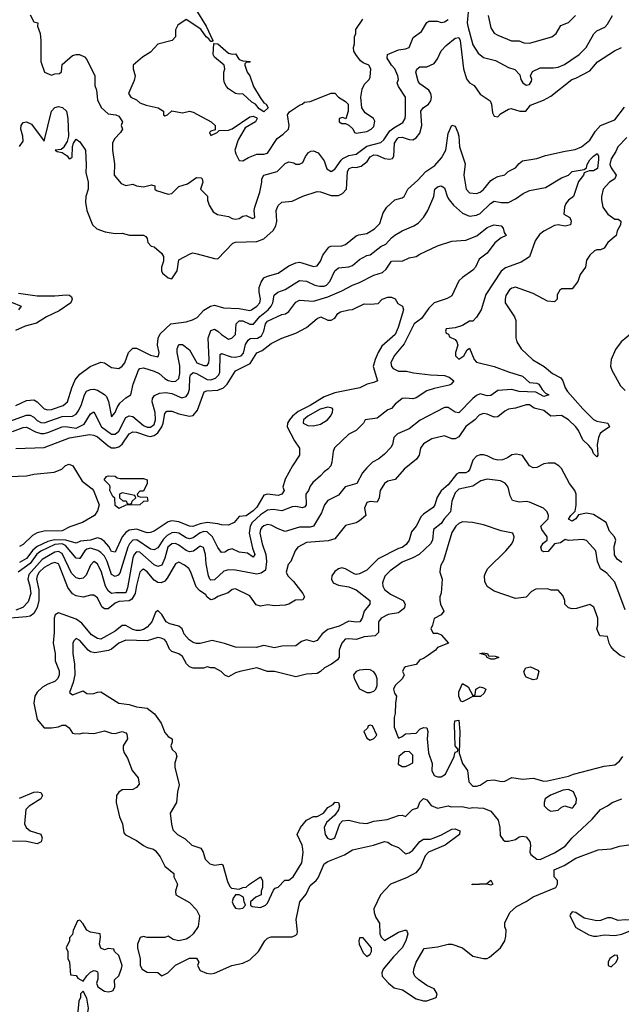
# Model space of a CAD drawing. Header units: inches. Extents: x 2348352 to 2479776, y 460422 to 613655.
# Tile 284 of 590: x 2395111 to 2398507, y 562331 to 567887. Entities that reach past the tile are written whole.
import ezdxf

# ---------------------------------------------------------------- set-up
doc = ezdxf.new("R2010")
doc.units = ezdxf.units.IN
doc.header["$MEASUREMENT"] = 0
doc.layers.add('C3596', color=7, linetype='Continuous')

msp = doc.modelspace()

# ---------------------------------------------------------------- linework, layer by layer
at = {"layer": 'C3596', "color": 4}
for points, elevation in [([(2396104.7, 567944.7), (2396164.7, 567850), (2396202, 567770), (2396196.9, 567763.1), (2396190, 567764), (2396179.3, 567779.3), (2396164, 567790), (2396133.2, 567833.2), (2396050, 567888), (2396004.5, 567855.5), (2395991.3, 567830), (2395991.3, 567790), (2395972, 567770), (2395890, 567749), (2395850, 567704), (2395804.5, 567675.5), (2395751.3, 567630), (2395751.3, 567610), (2395762.8, 567570), (2395756.8, 567543.2), (2395724.7, 567470), (2395738, 567450), (2395770, 567434.8), (2395790, 567418.8), (2395824.5, 567404.5), (2395892, 567390), (2395922, 567370), (2395922, 567350), (2395930, 567344.7), (2395946, 567350), (2395970, 567372), (2396030, 567361), (2396070, 567370.8), (2396090, 567364.7), (2396192, 567310), (2396214, 567290), (2396214, 567266), (2396190, 567258), (2396182, 567250), (2396190, 567234), (2396226, 567250), (2396238, 567262), (2396290, 567264), (2396310, 567270.8), (2396410, 567338), (2396430, 567342), (2396450, 567334), (2396452, 567330), (2396442, 567310), (2396383.5, 567276.5), (2396344, 567210), (2396326, 567150), (2396331, 567130), (2396350, 567092), (2396370, 567091.3), (2396402, 567110), (2396450, 567128), (2396490, 567128), (2396510, 567134.8), (2396563.9, 567216.1), (2396598.9, 567241.1), (2396628.7, 567270), (2396632.7, 567290), (2396622, 567350), (2396633.6, 567366.4), (2396690, 567404.7), (2396706, 567410), (2396718, 567422), (2396750, 567424.7), (2396870, 567472), (2396890, 567472), (2396911.3, 567450), (2396950, 567426), (2396966, 567410), (2396966, 567370), (2396951.6, 567328.4), (2396934.6, 567334.6), (2396914, 567330), (2396914, 567310), (2396930, 567302), (2396950, 567302), (2396970, 567292), (2396990.9, 567270.9), (2397002, 567250), (2397010, 567246), (2397070, 567256), (2397095.3, 567270), (2397110, 567284.7), (2397115.3, 567315.3), (2397108.9, 567328.9), (2397062, 567362), (2397042, 567390), (2397037.2, 567450), (2397044.8, 567495.2), (2397057.5, 567522.5), (2397084, 567550), (2397090, 567562), (2397094, 567610), (2397082, 567630), (2397050, 567644), (2397035.5, 567655.5), (2397008, 567690), (2396998, 567710), (2396995.3, 567730), (2397002, 567750), (2397002, 567790), (2397008.7, 567810), (2397008.9, 567831.1), (2397048, 567890)], 112), ([(2397647.3, 567970), (2397637.6, 567870), (2397640.3, 567850), (2397670, 567744.7), (2397698.8, 567698.8), (2397730, 567673.4), (2397796.8, 567656.8), (2397870, 567618), (2397905.4, 567605.4), (2397935.3, 567575.3), (2397941, 567550), (2397952, 567530), (2397970, 567518), (2397990, 567522), (2398000.4, 567539.6), (2398002, 567550), (2397995.3, 567570), (2398006, 567594), (2398050, 567615.5), (2398125.4, 567614.6), (2398150, 567619.1), (2398186.3, 567633.7), (2398222, 567658), (2398269.3, 567690.7), (2398309, 567730), (2398352.9, 567807.1), (2398370, 567824.7), (2398415.3, 567844.7), (2398430, 567861), (2398457.2, 567910)], 108), ([(2395170, 567914), (2395190, 567874), (2395214, 567870), (2395212, 567850), (2395226, 567810), (2395230.5, 567770.5), (2395231.1, 567651.1), (2395251.6, 567591.6), (2395290, 567574), (2395310, 567582), (2395336.4, 567583.6), (2395347.3, 567592.7), (2395350, 567634), (2395410, 567684.7), (2395430, 567691.3), (2395448.9, 567691.1), (2395476.8, 567676.8), (2395490, 567662), (2395534.8, 567570), (2395536, 567516), (2395544.7, 567490), (2395550, 567434), (2395570.7, 567390.7), (2395610, 567356), (2395654, 567350), (2395670, 567342), (2395691.3, 567310), (2395684.7, 567290), (2395691, 567270), (2395681, 567250), (2395645.8, 567214.2), (2395634.8, 567190), (2395634.8, 567150), (2395646, 567074), (2395644.7, 567010), (2395683.5, 566963.5), (2395710, 566952), (2395750, 566958.8), (2395770.5, 566950.5), (2395810, 566944.7), (2395856, 566956), (2395874, 566950), (2395874, 566930), (2395883.6, 566923.6), (2395950, 566902.8), (2395970, 566906.8), (2396010, 566946), (2396058.6, 566961.4), (2396110, 566996), (2396134.8, 566994.8), (2396142, 566990), (2396144.7, 566970), (2396132, 566930), (2396170.9, 566890.9), (2396171.6, 566868.4), (2396179.8, 566839.8), (2396203.5, 566803.5), (2396227.9, 566787.9), (2396290, 566776), (2396310, 566764.7), (2396330, 566761), (2396350, 566764.7), (2396370, 566778), (2396390, 566782), (2396425.4, 566765.4), (2396438, 566770), (2396435.3, 566810), (2396439, 566830), (2396466.8, 566913.2), (2396478, 566970), (2396477.2, 566990), (2396489.4, 567010.6), (2396564, 567030), (2396610, 567076), (2396630, 567084.7), (2396658.8, 567078.8), (2396670, 567072), (2396690, 567072), (2396710, 567082), (2396724.7, 567115.3), (2396742, 567138), (2396754, 567146), (2396770, 567146.8), (2396795.9, 567135.9), (2396830.7, 567090), (2396845.8, 567045.8), (2396870, 567031), (2396890, 567042.8), (2396925.2, 567094.8), (2396936, 567104), (2396970, 567120.4), (2397011, 567129), (2397070, 567173.1), (2397150, 567194.4), (2397167.3, 567210), (2397201, 567259), (2397223.1, 567276.9), (2397273.8, 567306.2), (2397286.6, 567330), (2397289.6, 567350), (2397289.4, 567450), (2397248.7, 567510), (2397242, 567530), (2397249, 567550), (2397246, 567570), (2397229.3, 567610), (2397209.7, 567629.7), (2397185.2, 567670), (2397188, 567690), (2397250, 567717.3), (2397290, 567722.8), (2397309.2, 567730.8), (2397332.7, 567787.3), (2397380.2, 567819.8), (2397409.1, 567870.9), (2397421.2, 567878.8), (2397470, 567878.8), (2397490, 567870.8), (2397510, 567874.8), (2397530, 567887.3)], 108), ([(2397756.3, 567910), (2397770, 567842), (2397790, 567811.3), (2397810, 567798.8), (2397888.1, 567768.1), (2397930, 567767.3), (2397957.1, 567757.1), (2397990, 567754.9), (2398115.3, 567790), (2398139, 567810), (2398165.6, 567854.4), (2398210, 567871), (2398248.7, 567910)], 112), ([(2395110, 567171), (2395130, 567202), (2395129.5, 567230), (2395117.7, 567270), (2395118.9, 567290), (2395130, 567306), (2395150.4, 567310.4), (2395177.7, 567297.7), (2395250, 567202), (2395291.1, 567370), (2395308.9, 567391.1), (2395330, 567396.9), (2395352.2, 567392.2), (2395374.9, 567370), (2395382.4, 567330), (2395386, 567230), (2395379.9, 567200.1), (2395355.9, 567164.1), (2395344.5, 567155.5), (2395312, 567150), (2395322.8, 567142.8), (2395350, 567138), (2395379.3, 567119.3), (2395390, 567102), (2395396.4, 567103.6), (2395408, 567112), (2395409.1, 567170.9), (2395415.3, 567190), (2395430, 567212), (2395450, 567198), (2395482, 567150), (2395487.1, 567067.1), (2395484.9, 567024.9), (2395498, 566970), (2395498, 566930), (2395484.7, 566890), (2395482, 566858), (2395491, 566810), (2395522, 566730), (2395547.1, 566707.1), (2395594, 566690), (2395650, 566680.7), (2395690, 566682.8), (2395730.7, 566670.7), (2395810, 566671.3), (2395823.6, 566663.6), (2395831.6, 566651.6), (2395834, 566630), (2395854, 566610), (2395870, 566604.7), (2395912, 566570), (2395922, 566550), (2395923.6, 566523.6), (2395911.3, 566490), (2395911.3, 566470), (2395916.9, 566456.9), (2395950, 566431.3), (2395970, 566424.7), (2395999.3, 566470), (2396008.7, 566531.3), (2396073.6, 566566.4), (2396089.3, 566570.7), (2396113.2, 566566.8), (2396210, 566538.8), (2396230, 566538), (2396314, 566626), (2396329.2, 566630.8), (2396450, 566636.3), (2396490, 566650.7), (2396541.6, 566698.4), (2396556.3, 566723.7), (2396563.6, 566750), (2396558.7, 566810), (2396570, 566838.8), (2396590, 566857.3), (2396650, 566864), (2396710, 566890.8), (2396790, 566917.3), (2396810, 566916.3), (2396870, 566894.9), (2396910, 566895.5), (2396933.1, 566906.9), (2396955.1, 566930), (2396961.6, 567030), (2396971.8, 567048.2), (2396990, 567054), (2397010, 567052.4), (2397038.9, 567061.1), (2397072.7, 567087.3), (2397090, 567114), (2397110, 567124.9), (2397130, 567122), (2397170, 567103.8), (2397199.5, 567100.5), (2397215.9, 567104.1), (2397222.7, 567117.3), (2397226.6, 567190), (2397243.7, 567216.3), (2397250, 567221.6), (2397270, 567224.4), (2397310, 567210.4), (2397330, 567208.2), (2397350, 567220.5), (2397370, 567247.3), (2397381.6, 567290), (2397375.1, 567370), (2397389.2, 567390), (2397419.3, 567410), (2397431.8, 567430), (2397435.1, 567450), (2397431.3, 567470), (2397420.7, 567490), (2397370, 567525.2), (2397360.5, 567540.5), (2397347.3, 567590), (2397352.3, 567607.7), (2397370, 567620.7), (2397410, 567620.5), (2397450, 567640.5), (2397470, 567666), (2397489.5, 567710.5), (2397518.9, 567741.1), (2397570, 567782), (2397590, 567786.8), (2397598.4, 567770), (2397616.4, 567610), (2397633.7, 567553.7), (2397650, 567531.3), (2397675.9, 567515.9), (2397710, 567466.8), (2397766.8, 567430), (2397774, 567410), (2397780.7, 567360.7), (2397790, 567342), (2397810, 567338), (2397824.8, 567355.2), (2397870, 567382.8), (2397885.4, 567385.4), (2397934, 567370), (2397969.1, 567370.9), (2397994.8, 567405.2), (2398067.7, 567432.3), (2398110, 567454.8), (2398228.7, 567550), (2398250, 567556.3), (2398330, 567599.1), (2398373.2, 567650), (2398469.6, 567710.4), (2398509, 567730)], 104), ([(2395090, 565710.8), (2395150, 565738), (2395190, 565742), (2395210, 565730.7), (2395250, 565690.7), (2395270, 565686.4), (2395290, 565688.5), (2395357.2, 565710), (2395380.9, 565730), (2395404.5, 565810), (2395424.9, 565855.1), (2395450, 565887.3), (2395509.7, 565930.3), (2395570, 565955.5), (2395590, 565950.7), (2395630, 565924), (2395670, 565918), (2395690, 565931.3), (2395704, 565950), (2395725.1, 566010), (2395750, 566033), (2395770, 566033.4), (2395850, 565994.8), (2395890, 565984.7), (2395895.3, 565990), (2395899, 566010), (2395888.7, 566050), (2395893.2, 566090), (2395904.8, 566115.2), (2395964, 566170), (2396050, 566181.3), (2396087, 566193), (2396112.7, 566207.3), (2396150, 566247.3), (2396188.7, 566270), (2396210, 566276.3), (2396261.6, 566261.6), (2396350, 566258), (2396410, 566246.4), (2396419, 566250), (2396449.7, 566270.3), (2396467, 566290), (2396469.6, 566310), (2396462.4, 566350), (2396463.6, 566376.4), (2396474.2, 566405.8), (2396489.4, 566430.6), (2396510, 566440.7), (2396570, 566457.3), (2396630, 566497.3), (2396670, 566514.8), (2396690, 566518.8), (2396704, 566516), (2396770, 566494.8), (2396790, 566498.8), (2396810, 566524.7), (2396822.4, 566557.6), (2396857.2, 566602.8), (2396868, 566610), (2396930, 566611), (2396950, 566618.8), (2397010, 566666.8), (2397026, 566674), (2397070, 566680.7), (2397113.8, 566706.2), (2397143.6, 566736.4), (2397163.3, 566796.7), (2397184, 566830), (2397229.1, 566870.9), (2397270, 566881), (2397282, 566890), (2397302, 566930), (2397358.9, 566981.1), (2397404.5, 567030), (2397454.8, 567065.2), (2397492.3, 567107.7), (2397516.3, 567150), (2397530, 567244.7), (2397550, 567291), (2397570, 567286.8), (2397584.9, 567250), (2397590.2, 567230), (2397594, 567170), (2397626.8, 567073.2), (2397618.8, 567010), (2397631, 566930), (2397650.6, 566910.6), (2397690, 566906), (2397710, 566913), (2397730, 566928), (2397770, 566979.1), (2397785.2, 566990), (2397810, 567002), (2397848.9, 567011.1), (2397869.1, 567030.9), (2397910, 567051.3), (2397930, 567076), (2397948.7, 567090), (2398030, 567104), (2398078.6, 567121.4), (2398190, 567146), (2398246.3, 567153.7), (2398282, 567170), (2398330, 567207.3), (2398361.3, 567258.7), (2398389.3, 567290), (2398470, 567322.4), (2398526.1, 567393.9)], 96), ([(2398538.2, 567221.8), (2398488.2, 567170), (2398477, 567143), (2398450, 567102), (2398443, 567070), (2398450, 567051.3), (2398478, 567010), (2398471.3, 566990), (2398441, 566970), (2398404.7, 566930), (2398394.8, 566890), (2398394.8, 566870), (2398402.8, 566830), (2398431, 566790), (2398470, 566761), (2398490, 566761), (2398504.7, 566750), (2398502, 566730), (2398483.5, 566696.5), (2398478, 566670), (2398431.3, 566630), (2398410, 566598), (2398390, 566588.7), (2398370, 566588.7), (2398356.9, 566583.1), (2398330, 566558), (2398311.3, 566530), (2398306, 566490), (2398276, 566450), (2398262, 566410), (2398230, 566368.7), (2398171.6, 566368.4), (2398159.6, 566360.4), (2398145.4, 566334.6), (2398144.7, 566310), (2398130, 566295.3), (2398090, 566299.3), (2398010, 566342), (2397910, 566377), (2397890, 566372.7), (2397876.8, 566363.2), (2397856, 566330), (2397851, 566310), (2397851.3, 566290), (2397904.7, 566210), (2397911.3, 566190), (2397911.6, 566091.6), (2397918, 566070), (2397942, 566030), (2398007.5, 565967.5), (2398071.3, 565930), (2398118.8, 565890), (2398165.7, 565865.7), (2398177.1, 565850), (2398190.3, 565810.3), (2398203, 565790), (2398290, 565690.5), (2398350, 565630.6), (2398370, 565622), (2398431.3, 565610), (2398441, 565590), (2398398.4, 565561.6), (2398388.3, 565551.7), (2398378, 565530), (2398370.4, 565490), (2398374.9, 565430), (2398370, 565421.2), (2398350, 565439), (2398342.4, 565462.4), (2398324.7, 565484.7), (2398290, 565515.6), (2398266, 565570), (2398250, 565589.6), (2398210, 565629.6), (2398170, 565653.6), (2398110, 565649.6), (2398070, 565682.7), (2398015.9, 565695.9), (2397990, 565714.5), (2397970, 565714.5), (2397910, 565696), (2397870, 565689), (2397850, 565679), (2397810, 565646.6), (2397790, 565643.7), (2397750, 565660.9), (2397730, 565664.5), (2397718.8, 565661.2), (2397705.3, 565654.7), (2397680.7, 565630), (2397630, 565592), (2397590, 565532.7), (2397570, 565522.7), (2397550, 565522.7), (2397510, 565539), (2397438, 565522), (2397390, 565494), (2397374, 565470), (2397365.5, 565430), (2397351.8, 565408.2), (2397281, 565350), (2397230, 565293.2), (2397190, 565283.7), (2397170, 565269.2), (2397145.5, 565230), (2397140.5, 565190), (2397130, 565165.2), (2397090, 565169), (2397070, 565162), (2397057.3, 565130), (2397066, 565090), (2397030, 565059), (2397010, 565048.7), (2396950, 565034), (2396890, 564957.2), (2396852.8, 564947.2), (2396730, 564937), (2396681, 564910), (2396666, 564890), (2396642, 564830), (2396627.1, 564812.9), (2396616, 564770), (2396624, 564750), (2396657.3, 564717.3), (2396710.4, 564650), (2396719.1, 564630), (2396710, 564614), (2396668.2, 564611.8), (2396630, 564589.3), (2396610, 564583.7), (2396550, 564579.3), (2396510, 564585.2), (2396470, 564578.4), (2396446.2, 564586.2), (2396410, 564636), (2396330, 564676), (2396310, 564672.7), (2396287.5, 564652.5), (2396230, 564633.2), (2396210, 564619), (2396190, 564614), (2396170, 564629), (2396161.5, 564641.5), (2396125.6, 564665.6), (2396107.5, 564687.5), (2396078, 564770), (2396066, 564790), (2396041.2, 564810), (2396010, 564826), (2395990, 564817.2), (2395944.2, 564735.8), (2395930, 564719.5), (2395910, 564709.6), (2395890, 564711.6), (2395870, 564725.1), (2395830, 564772), (2395810, 564786), (2395799.8, 564780.2), (2395790, 564769), (2395785.5, 564754.5), (2395770, 564695.3), (2395763.6, 564650), (2395743.4, 564616.6), (2395730, 564608.3), (2395670, 564604.2), (2395650, 564595.1), (2395610, 564563), (2395590, 564563.6), (2395574.9, 564574.9), (2395550, 564625.2), (2395530, 564639.3), (2395510, 564639.3), (2395470, 564629.6), (2395430, 564636.2), (2395410, 564647), (2395382.9, 564682.9), (2395334, 564810), (2395330, 564816.2), (2395310, 564824.2), (2395290, 564818.9), (2395250, 564796.9), (2395221.7, 564770), (2395210.3, 564750), (2395206.5, 564730), (2395219.7, 564670), (2395219.6, 564610), (2395210.2, 564569.8), (2395190, 564536.2), (2395170, 564522.4), (2395150, 564518), (2395014.4, 564505.6)], 96), ([(2395050, 565620.3), (2395150, 565656.5), (2395170, 565655.8), (2395190, 565644.4), (2395210, 565624.9), (2395230, 565614), (2395250, 565612), (2395350, 565648.9), (2395409.7, 565650.3), (2395430, 565662), (2395441.5, 565678.5), (2395458.7, 565710), (2395476.2, 565770), (2395488.3, 565791.7), (2395510, 565800.5), (2395530, 565802), (2395550, 565797.3), (2395590, 565773), (2395601.3, 565761.3), (2395612.8, 565732.8), (2395630, 565646), (2395650, 565671.3), (2395660.5, 565699.5), (2395676.3, 565723.7), (2395710, 565753.4), (2395739, 565770), (2395752, 565830), (2395782.7, 565910), (2395790, 565918.8), (2395810, 565923), (2395870, 565903.7), (2395899.1, 565890), (2395930, 565861.6), (2395950, 565850.4), (2395975.1, 565844.9), (2395993.1, 565846.9), (2396010, 565862.8), (2396015.8, 565890), (2396014.3, 565934.3), (2395999.6, 566010), (2395999.5, 566030), (2396010, 566054.8), (2396030, 566053.4), (2396070, 566024), (2396110.8, 565950), (2396150, 565935.5), (2396170, 565936), (2396178, 565950), (2396181.3, 565970), (2396175.8, 566090), (2396190, 566133.4), (2396210, 566140.5), (2396230.3, 566130.3), (2396250.8, 566110), (2396290, 566084.7), (2396309.2, 566090.8), (2396329.2, 566110.8), (2396332.7, 566170), (2396350, 566187.3), (2396370, 566188), (2396410, 566168.4), (2396431, 566169), (2396466.8, 566213.2), (2396513.3, 566250), (2396531.3, 566270), (2396539.7, 566290), (2396547.6, 566332.4), (2396568.7, 566350), (2396610, 566364.9), (2396690, 566414.9), (2396730, 566412.4), (2396778, 566390), (2396803.4, 566383.4), (2396830, 566383.8), (2396844, 566390), (2396862.7, 566410), (2396889.6, 566470.4), (2396910, 566486.8), (2396970, 566493.4), (2396990, 566500.7), (2397030, 566534.8), (2397070, 566556), (2397090, 566561), (2397150, 566606.8), (2397178.9, 566621.1), (2397210, 566656), (2397229.4, 566670.6), (2397270, 566696), (2397336.5, 566723.5), (2397360.2, 566739.8), (2397390, 566771), (2397416, 566810), (2397449.5, 566890), (2397455.6, 566930), (2397470, 566944.4), (2397490.3, 566950.3), (2397510, 566938.8), (2397525.5, 566885.5), (2397534.8, 566870), (2397559.9, 566839.9), (2397610, 566794.8), (2397650, 566779.1), (2397690, 566783.8), (2397710, 566793.4), (2397769.2, 566850), (2397790, 566864), (2397830, 566854.8), (2397870, 566856), (2397910, 566876), (2397953, 566907), (2397990, 566923.8), (2398080.1, 566939.9), (2398170, 566994), (2398209.3, 567010.7), (2398230, 567030.8), (2398298, 567042), (2398310, 567052), (2398314.5, 567070), (2398330, 567096.3), (2398350, 567117.3), (2398371.3, 567131.3), (2398378, 567118), (2398378.7, 567098.7), (2398373, 567047), (2398350, 567035.1), (2398325.4, 567034.6), (2398298, 567022), (2398294.8, 567010), (2398265.2, 566974.8), (2398238, 566890), (2398210, 566869), (2398194.8, 566850), (2398186.8, 566830), (2398182, 566790), (2398217.3, 566770), (2398224, 566750), (2398221, 566730), (2398190, 566722.9), (2398150, 566729.2), (2398130, 566725.2), (2398070, 566693.2), (2398045.8, 566674.2), (2398021.1, 566638.9), (2397990, 566548.7), (2397942, 566518), (2397853.4, 566486.6), (2397830, 566468.7), (2397742.9, 566337.1), (2397716.3, 566250), (2397690, 566208), (2397670, 566186), (2397650, 566186), (2397610, 566162), (2397570, 566148), (2397518, 566142), (2397514, 566130), (2397518, 566118), (2397532.7, 566112.7), (2397538, 566098), (2397570, 566082), (2397578, 566070), (2397584.7, 566050), (2397571.3, 566010), (2397571.3, 565990), (2397590, 565971.3), (2397619, 565990), (2397636.4, 566023.6), (2397650, 566034), (2397677.3, 565970), (2397690, 565954.8), (2397790, 565930.6), (2397870, 565899.3), (2397950, 565876.5), (2397990, 565839.1), (2398030, 565835.5), (2398041, 565830), (2398059.8, 565799.8), (2398079.8, 565779.8), (2398098, 565770), (2398070, 565761.2), (2398024.5, 565784.5), (2397930, 565789.6), (2397890, 565799.6), (2397810, 565795.1), (2397770, 565766.6), (2397750, 565764.5), (2397710, 565776), (2397690, 565766.6), (2397670, 565749.4), (2397590, 565669.2), (2397570, 565673.2), (2397530, 565699.3), (2397510, 565699.3), (2397372.8, 565627.2), (2397310, 565579.3), (2397244.7, 565550), (2397222.8, 565530), (2397216, 565490), (2397207.1, 565472.9), (2397170, 565435.3), (2397138, 565410), (2397102, 565390), (2397070, 565358), (2397046, 565330), (2397014.8, 565270), (2396948.5, 565251.5), (2396910, 565204), (2396850, 565173.6), (2396832.2, 565150), (2396815.8, 565104.2), (2396770.3, 565029.7), (2396750, 565023.7), (2396690, 565024.5), (2396610, 564999.5), (2396570, 565014), (2396530, 565035.1), (2396510, 565039.5), (2396490, 565032), (2396478.7, 565021.3), (2396470.3, 565009.7), (2396467, 564990), (2396480.3, 564930), (2396500.3, 564870), (2396504.9, 564830), (2396498.3, 564781.7), (2396475.2, 564764.8), (2396450, 564759.3), (2396330, 564780.9), (2396290, 564783.7), (2396264.1, 564775.9), (2396210, 564727), (2396190, 564724.5), (2396183.7, 564730), (2396177, 564750), (2396163.3, 564816.7), (2396160.7, 564870), (2396149.2, 564909.2), (2396130, 564917.2), (2396091.9, 564888.1), (2396070, 564883.6), (2396050, 564891.5), (2396010, 564922.4), (2395990, 564931.3), (2395970, 564929.6), (2395947.4, 564910), (2395930, 564849), (2395912.7, 564810), (2395896.7, 564803.3), (2395890, 564802), (2395870, 564811.8), (2395790, 564882.4), (2395770, 564885.1), (2395757.6, 564870), (2395750.2, 564849.8), (2395719.3, 564680.7), (2395710, 564653.2), (2395653.8, 564653.8), (2395630, 564649.5), (2395610, 564664), (2395595.8, 564690), (2395572.8, 564770), (2395550, 564816), (2395530, 564829.2), (2395510.5, 564809.5), (2395486.9, 564753.1), (2395470, 564736), (2395450, 564732), (2395430, 564738.4), (2395404.2, 564764.2), (2395350, 564874.5), (2395330, 564886.3), (2395310, 564882.6), (2395238.3, 564841.7), (2395162.5, 564757.5), (2395156.5, 564730), (2395168.9, 564690), (2395173.1, 564650), (2395158, 564602), (2395129.1, 564570.9), (2395090, 564554.5)], 92), ([(2395070, 565563.1), (2395130, 565586), (2395150, 565588), (2395200.8, 565560.8), (2395230, 565551.8), (2395250, 565551.8), (2395270, 565558), (2395350, 565590.3), (2395370, 565592), (2395430, 565581.7), (2395475.2, 565604.8), (2395510, 565662.8), (2395530, 565674), (2395573.4, 565590), (2395630, 565548.4), (2395650, 565548.4), (2395670, 565564.9), (2395710, 565642), (2395730, 565652.7), (2395750, 565648.2), (2395810, 565598), (2395830, 565587.7), (2395850, 565587.6), (2395870, 565603.8), (2395878.5, 565630), (2395876.4, 565670), (2395859.6, 565730), (2395861.2, 565750), (2395872.5, 565767.5), (2395900.1, 565779.9), (2395936.2, 565783.8), (2395970, 565777), (2396026.3, 565753.7), (2396050, 565760.7), (2396062.4, 565777.6), (2396070, 565802), (2396071.6, 565868.4), (2396075.9, 565884.1), (2396090, 565896.4), (2396110, 565890.3), (2396170, 565856.5), (2396190, 565855.2), (2396215.9, 565864.1), (2396236.1, 565883.9), (2396241, 565899), (2396242.4, 565997.6), (2396250, 566004), (2396304.6, 565984.6), (2396330, 565982), (2396360.9, 565990), (2396374.1, 566005.9), (2396386.4, 566053.6), (2396400.6, 566079.4), (2396412.7, 566087.3), (2396454, 566090), (2396476.6, 566103.4), (2396489.7, 566130), (2396499.5, 566170), (2396510, 566186.8), (2396590, 566222.8), (2396612.1, 566227.9), (2396630, 566241), (2396670, 566293.4), (2396690, 566304.9), (2396770, 566298.7), (2396850, 566323.1), (2396930, 566356.4), (2396989, 566390), (2397030, 566403.8), (2397110, 566445.5), (2397158.9, 566461.1), (2397180.5, 566479.5), (2397210, 566524.9), (2397250, 566527.3), (2397270, 566524), (2397310, 566544), (2397350, 566551), (2397370, 566564.7), (2397470, 566611.3), (2397550, 566638), (2397630, 566642.8), (2397692.5, 566667.5), (2397750, 566714), (2397788, 566730), (2397830, 566724.7), (2397841, 566710), (2397846.4, 566686.4), (2397858, 566670), (2397830, 566655.3), (2397792.8, 566627.2), (2397750, 566569.2), (2397704.7, 566535.3), (2397684, 566490), (2397670, 566473.2), (2397610, 566432.3), (2397590, 566412.7), (2397550, 566329), (2397525.2, 566314.8), (2397450, 566289.3), (2397420.7, 566259.3), (2397379, 566201), (2397337.3, 566170), (2397282, 566058), (2397226, 565990), (2397206, 565950), (2397210.7, 565930), (2397219.3, 565919.3), (2397250, 565904), (2397295.5, 565904.5), (2397334.6, 565894.6), (2397430, 565883), (2397510, 565878.7), (2397536, 565870), (2397562, 565850), (2397546, 565830), (2397535.3, 565824.7), (2397450, 565806.6), (2397410, 565792), (2397350, 565752.7), (2397330, 565747), (2397290, 565752), (2397270, 565749.3), (2397230, 565717.2), (2397210, 565693.2), (2397190, 565685.2), (2397130, 565639), (2397062, 565630), (2397052, 565610), (2397010, 565568.7), (2396970, 565549.2), (2396888.9, 565471.1), (2396880.4, 565450), (2396873.4, 565390), (2396866.8, 565370), (2396850.8, 565350), (2396830, 565336), (2396810, 565312.7), (2396765.2, 565274.8), (2396750, 565255.3), (2396741, 565230), (2396727.3, 565210), (2396728, 565150), (2396721.1, 565138.9), (2396708.1, 565131.9), (2396670, 565139.7), (2396650, 565138.4), (2396590, 565116), (2396542.5, 565122.5), (2396510, 565119.6), (2396470, 565094), (2396424, 565050), (2396411.3, 565028.7), (2396406.3, 564990), (2396425.8, 564905.8), (2396438.8, 564870), (2396430, 564855.3), (2396396.6, 564876.6), (2396350, 564882.7), (2396310, 564901.2), (2396290, 564895.1), (2396270, 564882), (2396250, 564881.2), (2396230, 564909), (2396198.7, 564970), (2396170, 564996.4), (2396150, 564999.2), (2396130, 564992.1), (2396090, 564962.6), (2396070, 564957.4), (2396050, 564964.2), (2396010, 564989.7), (2395986.4, 564993.6), (2395970, 564991.2), (2395943.2, 564976.8), (2395923.5, 564956.5), (2395890, 564907), (2395870, 564895.6), (2395850, 564898.7), (2395771.6, 564951.6), (2395750, 564949.7), (2395731.8, 564930), (2395722, 564910), (2395675.6, 564764.4), (2395667.1, 564752.9), (2395650, 564745.6), (2395630, 564757), (2395605.1, 564830), (2395590, 564859.6), (2395570, 564880.5), (2395551.8, 564891.8), (2395510, 564904.8), (2395490, 564898.9), (2395479.5, 564890), (2395450, 564846), (2395446.3, 564846.3), (2395430, 564849.2), (2395370, 564919.8), (2395350, 564930.5), (2395310, 564926.2), (2395230, 564888.6), (2395208.4, 564871.6), (2395170, 564819.2), (2395102.4, 564770)], 88), ([(2395103.4, 566343.4), (2395210, 566328), (2395310, 566328.5), (2395374.6, 566334.6), (2395392.4, 566332.4), (2395403.5, 566323.5), (2395407.3, 566310), (2395399.1, 566290), (2395334.8, 566245.2), (2395262.8, 566210), (2395205.2, 566174.8), (2395141.4, 566158.6), (2395087.1, 566132.9)], 96), ([(2395010, 566316.5), (2395118.8, 566270), (2395104.7, 566250)], 92), ([(2395090, 565467.3), (2395250, 565474), (2395392.5, 565527.5), (2395505.7, 565545.7), (2395530, 565542.6), (2395550, 565534), (2395610, 565483.1), (2395630, 565472.2), (2395650, 565470.4), (2395670, 565477.1), (2395690, 565492.7), (2395730, 565550.5), (2395750, 565561.6), (2395770, 565560.4), (2395830, 565538.9), (2395850, 565536), (2395870, 565541.1), (2395890, 565555.8), (2395914, 565590), (2395921.7, 565610), (2395930, 565664.7), (2395942.4, 565677.6), (2395970, 565678), (2396010, 565663), (2396069.4, 565650.6), (2396090, 565653.4), (2396115.4, 565684.6), (2396152.7, 565787.3), (2396167.2, 565792.8), (2396230, 565797), (2396260.9, 565810), (2396281.6, 565830), (2396330, 565906), (2396412.2, 565947.8), (2396450, 566006.8), (2396479.5, 566020.5), (2396530, 566060.7), (2396590, 566090.7), (2396670, 566118.8), (2396729.3, 566150.7), (2396790, 566201), (2396810.7, 566210.7), (2396850, 566192), (2396870, 566192), (2396890, 566202), (2396908, 566230), (2396922, 566238), (2396970, 566250.8), (2396990, 566251), (2397056.4, 566283.6), (2397090, 566281), (2397134.6, 566285.4), (2397158, 566310), (2397190, 566321), (2397210, 566321), (2397231.6, 566311.6), (2397245.4, 566285.4), (2397272, 566270), (2397278, 566250), (2397247.3, 566150), (2397230.5, 566110), (2397155.5, 566044.5), (2397134, 566010), (2397117.3, 565970), (2397107.3, 565930), (2397130.6, 565849.4), (2397110, 565839.3), (2397072, 565830), (2397030.4, 565809.6), (2396890, 565781.3), (2396830, 565758.5), (2396750, 565709.8), (2396683.8, 565676.2), (2396650.3, 565650), (2396633.4, 565630), (2396623.7, 565610), (2396620.4, 565590), (2396662.8, 565510), (2396691, 565470), (2396690.8, 565430), (2396650.5, 565369.5), (2396610, 565295.3), (2396596.3, 565250), (2396604, 565230), (2396591, 565210), (2396570, 565201.6), (2396510.4, 565209.6), (2396490, 565203.7), (2396450, 565137), (2396430, 565115.6), (2396390, 565087.3), (2396350, 565084), (2396321, 565050), (2396290, 565035.1), (2396250, 565036), (2396230, 565042.7), (2396170, 565049.7), (2396130, 565042.6), (2396087.8, 565027.8), (2396070, 565029.6), (2396010, 565053.6), (2395970, 565059.6), (2395950, 565053), (2395870, 565000.9), (2395850, 564992.7), (2395830, 564992.3), (2395770, 565011.6), (2395730, 565007.6), (2395710, 564994.5), (2395690.4, 564970), (2395650, 564882.7), (2395630, 564886.6), (2395614.9, 564914.9), (2395590, 564943.6), (2395570, 564958.4), (2395550, 564962.9), (2395510, 564951.2), (2395454.6, 564945.4), (2395430, 564933.2), (2395371.1, 564951.1), (2395307.8, 564952.2), (2395270, 564942.2), (2395210, 564913.8), (2395185.8, 564894.2), (2395150, 564846.2), (2395110, 564823.5)], 84), ([(2398570, 566121.2), (2398506, 566070), (2398473.7, 566026.3), (2398450.8, 565970), (2398447.1, 565932.9), (2398454.8, 565910), (2398502, 565822), (2398530, 565794)], 104), ([(2398510, 564825.2), (2398483.8, 564843.8), (2398468, 564868), (2398466.3, 564913.7), (2398477.2, 564950), (2398469, 564970), (2398440.7, 565000.7), (2398422.7, 565050), (2398350, 565094.5), (2398310, 565102.7), (2398266.4, 565093.6), (2398250.7, 565070), (2398230, 565057.2), (2398210, 565068), (2398222.7, 565090), (2398246, 565114), (2398252, 565148), (2398253.2, 565210), (2398245.2, 565230), (2398214, 565270), (2398170, 565355.3), (2398155.3, 565370), (2398130, 565385.2), (2398094.4, 565385.6), (2398070, 565381.2), (2398030, 565361.2), (2398010, 565359), (2397989.5, 565369.5), (2397950, 565428.7), (2397915.5, 565435.5), (2397890, 565432.7), (2397864.7, 565415.3), (2397835.8, 565404.2), (2397810, 565402), (2397787.1, 565407.1), (2397750, 565426.6), (2397730, 565432.7), (2397710, 565432.7), (2397690, 565425.2), (2397670, 565401.2), (2397652.4, 565350), (2397643.1, 565336.9), (2397630, 565329.6), (2397590, 565329.6), (2397577.2, 565322.8), (2397530, 565262.7), (2397490, 565229), (2397467.5, 565192.5), (2397454, 565150), (2397444.6, 565135.4), (2397390, 565097), (2397377, 565083), (2397350, 565028.7), (2397323.5, 564996.5), (2397310.5, 564950), (2397293.5, 564926.5), (2397270, 564909.5), (2397250, 564903.7), (2397134.2, 564845.8), (2397070, 564781.2), (2397030, 564761.2), (2397010, 564757.2), (2397000.2, 564760.2), (2396950, 564789.2), (2396930, 564794), (2396910, 564789), (2396890, 564774), (2396874, 564750), (2396870.6, 564730), (2396880.7, 564710), (2396910, 564697.1), (2396970, 564687.7), (2397010, 564670.8), (2397086.8, 564610), (2397087.3, 564590), (2397054.9, 564550), (2397044.9, 564510), (2397031, 564490), (2397010, 564487.3), (2396970, 564492.7), (2396914.9, 564465.1), (2396850, 564445.6), (2396817.8, 564422.2), (2396790, 564383.7), (2396770, 564377), (2396730, 564387.3), (2396702, 564378), (2396670, 564354), (2396590, 564352.7), (2396550, 564342.9), (2396490, 564356), (2396445.6, 564345.6), (2396330, 564346), (2396268.1, 564368.1), (2396196.7, 564383.3), (2396130, 564367), (2396110, 564366.6), (2396090, 564372.7), (2396068, 564388), (2396040.5, 564420.5), (2396029.2, 564450), (2396010, 564466), (2395958, 564478), (2395937.2, 564490), (2395914, 564530), (2395890, 564553.2), (2395876.9, 564543.1), (2395856.3, 564490), (2395830, 564459.5), (2395810, 564446), (2395790, 564439.7), (2395770, 564441.1), (2395750, 564446.9), (2395710, 564469.6), (2395690, 564469.6), (2395650, 564436.3), (2395570, 564391.6), (2395550, 564395.1), (2395516.5, 564416.5), (2395462, 564482), (2395430, 564504), (2395330, 564539.5), (2395310.5, 564529.5), (2395304.9, 564510), (2395306, 564430), (2395299.1, 564370), (2395310.5, 564310.5), (2395310.5, 564270), (2395333.8, 564213.8), (2395334.4, 564190), (2395327.3, 564170), (2395310, 564152.7), (2395270, 564138), (2395239.9, 564120.1), (2395210, 564093.2), (2395197.3, 564070), (2395190.6, 564030), (2395210, 563938), (2395250, 563891.3), (2395290.9, 563890.9), (2395330, 563897.3), (2395350, 563906.8), (2395370, 563906), (2395390, 563891.3), (2395410, 563861), (2395418.8, 563858.8), (2395450, 563857.3), (2395470, 563862.8), (2395530, 563858.8), (2395590, 563874.8), (2395630, 563861), (2395650, 563858.8), (2395690, 563870.7), (2395710, 563862.8), (2395715.8, 563855.8), (2395719.1, 563830), (2395694.8, 563790), (2395694.8, 563770), (2395701, 563750), (2395720.5, 563720.5), (2395746.8, 563650), (2395780.7, 563610), (2395786.4, 563573.6), (2395770, 563554), (2395750, 563544), (2395690, 563542), (2395670.9, 563529.1), (2395658, 563510), (2395654.8, 563470), (2395674.8, 563390), (2395690.7, 563350), (2395698.8, 563298.8), (2395707.5, 563287.5), (2395770, 563256), (2395810, 563226.8), (2395830, 563216), (2395866.4, 563206.4), (2395878, 563198), (2395903.5, 563163.5), (2395930.9, 563110.9), (2395982, 563070), (2395982, 563050), (2396002, 563010), (2395991.3, 562970), (2395992, 562950), (2396070, 562906), (2396110, 562864.7), (2396126, 562830), (2396118, 562770), (2396091.3, 562730), (2396070.6, 562709.4), (2396050, 562699), (2396010, 562688.7), (2395978, 562698), (2395950, 562715.3), (2395930, 562709), (2395830, 562708.7), (2395810, 562714), (2395791.6, 562708.4), (2395776, 562670), (2395776, 562650), (2395791.6, 562588.4), (2395792, 562550), (2395802, 562530), (2395830, 562512), (2395890, 562511.3), (2395912.7, 562492.7), (2395948, 562510), (2395990, 562552), (2396070, 562592), (2396110, 562592), (2396122, 562570), (2396114, 562550), (2396130, 562522), (2396166.4, 562506.4), (2396190, 562502.8), (2396210, 562506.8), (2396308, 562550), (2396370, 562562.8), (2396410, 562582.8), (2396459, 562630), (2396495.3, 562690), (2396510, 562704.7), (2396530, 562711.3), (2396648.4, 562711.6), (2396670, 562722), (2396678, 562730), (2396679, 562741), (2396672.7, 562810), (2396693.2, 562910), (2396727.6, 562952.4), (2396750, 563001), (2396785.2, 563030), (2396795.6, 563044.4), (2396830, 563124.7), (2396850, 563138), (2396945.4, 563174.6), (2396990, 563204), (2397108, 563230), (2397170, 563251), (2397190, 563246), (2397210, 563231), (2397250, 563216), (2397290, 563180.7), (2397310, 563185.5), (2397330, 563200.5), (2397370, 563250.6), (2397390, 563263), (2397430, 563263.7), (2397450, 563270.3), (2397492.4, 563287.6), (2397550, 563319.1), (2397570, 563320.7), (2397596, 563310), (2397594, 563290), (2397512.7, 563230), (2397418, 563190), (2397400.4, 563170), (2397374.4, 563105.6), (2397346.7, 563073.3), (2397294.6, 563045.4), (2397204, 563010), (2397148, 562950), (2397111, 562870), (2397111.3, 562850), (2397121, 562821), (2397142, 562790), (2397144.7, 562730), (2397151.1, 562711.1), (2397170, 562692), (2397250, 562738), (2397286, 562750), (2397294, 562750), (2397302, 562730), (2397291, 562690), (2397271, 562650), (2397220.9, 562599.1), (2397163, 562530), (2397154.9, 562510), (2397158, 562490), (2397193, 562450), (2397224.9, 562424.9), (2397272.7, 562412.7), (2397350, 562362.8), (2397390, 562351), (2397410, 562351), (2397462, 562370), (2397468.7, 562390), (2397450, 562419), (2397410, 562437.2), (2397364, 562470), (2397342, 562490), (2397334, 562510), (2397335.3, 562530), (2397348.7, 562570), (2397394, 562646), (2397470, 562655.5), (2397530, 562670.5), (2397550.4, 562670.4), (2397611.3, 562650), (2397670, 562604), (2397730, 562590.8), (2397750, 562590.8), (2397763.2, 562596.8), (2397825.2, 562650), (2397849.2, 562690), (2397856.4, 562716.4), (2397858, 562750), (2397848.9, 562768.9), (2397848.9, 562791.1), (2397878, 562850), (2397916.5, 562883.5), (2397970, 562911), (2398010, 562938.8), (2398138, 562990), (2398148, 563010), (2398148, 563030), (2398128.7, 563050), (2398128.7, 563090), (2398185.4, 563114.6), (2398250, 563156.3), (2398377.5, 563202.5), (2398450, 563208), (2398497, 563223), (2398550, 563230.6)], 104), ([(2395008.3, 565308.3), (2395150, 565313.4), (2395190, 565322.8), (2395305.6, 565334.4), (2395348.7, 565350), (2395370, 565370.8), (2395390, 565378.8), (2395410.4, 565370.4), (2395462.9, 565282.9), (2395519.9, 565239.9), (2395526.8, 565230), (2395559.1, 565150), (2395550, 565115.3), (2395534, 565090), (2395464.9, 565050), (2395394.5, 565025.5), (2395350, 565002.3), (2395250, 565000.3), (2395209.2, 564990.8), (2395184.1, 564975.9), (2395130, 564926.6), (2395110, 564914.7)], 76), ([(2398530, 564558), (2398470, 564713.2), (2398424.8, 564764.8), (2398389.5, 564789.5), (2398372.3, 564830), (2398364, 564890), (2398310, 564949), (2398290, 564953.2), (2398209, 564949), (2398190, 564954), (2398164.7, 564935.3), (2398131.1, 564928.9), (2398094.4, 564885.6), (2398070, 564883.7), (2398059, 564890), (2398053.2, 564910), (2398065.8, 564934.2), (2398088.7, 564950), (2398089, 564970), (2398059.3, 565010), (2398054, 565030), (2398094, 565070), (2398097.2, 565090), (2398089.3, 565109.3), (2398068, 565130), (2397990, 565165.2), (2397970, 565169), (2397930, 565165.2), (2397894, 565174), (2397880.2, 565200.2), (2397869, 565250), (2397852.5, 565272.5), (2397825.2, 565285.2), (2397750, 565295.1), (2397714.9, 565285.1), (2397670, 565255.1), (2397590, 565238), (2397570, 565218), (2397557.4, 565190), (2397550.3, 565170), (2397544, 565110), (2397507.3, 565070), (2397490, 565044), (2397447.3, 565010), (2397442, 564950), (2397430.4, 564929.6), (2397366, 564870), (2397331, 564850), (2397270, 564825.6), (2397202.8, 564777.2), (2397172.8, 564747.2), (2397159.1, 564710), (2397160.7, 564690), (2397170, 564671.3), (2397204.7, 564644.7), (2397276, 564610), (2397287.3, 564590), (2397284, 564570), (2397278, 564562), (2397250, 564540.9), (2397192, 564530), (2397151, 564510), (2397137.3, 564490), (2397137.3, 564430), (2397118, 564410), (2397055.2, 564404.8), (2397010, 564389.5), (2396970, 564393.6), (2396948.9, 564391.1), (2396930.5, 564370), (2396921.6, 564350), (2396915.5, 564330), (2396914.8, 564290), (2396904.9, 564275.1), (2396871.3, 564250), (2396831, 564230), (2396810, 564209), (2396790, 564197.2), (2396730, 564194), (2396670, 564179), (2396550, 564209.3), (2396510, 564209.2), (2396450, 564229.2), (2396354, 564210), (2396330, 564202), (2396290, 564179), (2396270, 564188.7), (2396248.7, 564210), (2396210, 564229.2), (2396189.2, 564229.2), (2396170, 564235.3), (2396148.4, 564228.4), (2396090, 564228), (2396070, 564235.3), (2396052.5, 564252.5), (2396030, 564293.2), (2396010, 564309), (2395970, 564321.2), (2395956.2, 564336.2), (2395938.4, 564378.4), (2395928.7, 564390), (2395910, 564397), (2395890, 564400.9), (2395830, 564381.6), (2395710, 564385.6), (2395670, 564369.6), (2395630, 564336.2), (2395612.7, 564327.3), (2395534.5, 564314.5), (2395510, 564320.9), (2395497.2, 564330), (2395450, 564384), (2395430, 564395.3), (2395416.9, 564383.1), (2395411.1, 564368.9), (2395410.8, 564310), (2395420.5, 564250), (2395421.6, 564190), (2395413.4, 564146.6), (2395392, 564090), (2395410, 564078), (2395470, 564101), (2395490, 564086), (2395510, 564082.8), (2395530, 564084.9), (2395550, 564093.4), (2395570, 564094), (2395670, 564031), (2395730, 564024), (2395770, 564010.8), (2395830, 564002.8), (2395871.3, 563970), (2395910, 563918), (2395930, 563864.7), (2395950, 563842), (2395972, 563830), (2395972, 563810), (2395964.7, 563790), (2395972, 563770), (2395992, 563750), (2395998, 563730), (2395986.4, 563693.6), (2395986, 563670), (2396010.8, 563570), (2396001, 563530), (2395996, 563470), (2395961, 563410), (2395967.5, 563347.5), (2395976, 563316), (2396002, 563290), (2396046, 563266), (2396082, 563230), (2396133.2, 563213.2), (2396146, 563190), (2396158, 563150), (2396184.5, 563124.5), (2396210, 563116), (2396250, 563122), (2396258, 563118), (2396284.9, 563024.9), (2396296.9, 562996.9), (2396306.4, 562986.4), (2396350, 562982), (2396370, 562991.3), (2396390, 562992), (2396408, 563010), (2396471.1, 563051.1), (2396482, 563030), (2396482, 562990), (2396474, 562970), (2396474, 562950), (2396443.6, 562936.4), (2396414, 562910), (2396414, 562890), (2396423.6, 562883.6), (2396470, 562878), (2396498, 562890), (2396510, 562902), (2396544, 562976), (2396553.6, 562986.4), (2396570, 562992), (2396608.7, 563031.3), (2396630, 563031.3), (2396655.3, 563050), (2396704, 563130), (2396712, 563188), (2396710, 563206), (2396705.2, 563230), (2396677.2, 563290), (2396696, 563330), (2396730, 563371), (2396770, 563391.3), (2396790, 563392), (2396826, 563410), (2396850, 563442), (2396880.4, 563459.6), (2396890, 563471.3), (2396911.3, 563470), (2396916, 563450), (2396910.8, 563429.2), (2396890, 563398), (2396842.8, 563357.2), (2396830.8, 563330), (2396834.8, 563290), (2396848.3, 563268.3), (2396862.5, 563262.5), (2396870, 563260.7), (2396890, 563271.3), (2396919, 563350), (2396933.6, 563366.4), (2396968.9, 563371.1), (2397030, 563354.8), (2397070, 563350.8), (2397110, 563364.9), (2397186.3, 563373.7), (2397250, 563396), (2397270, 563398), (2397290, 563392), (2397328, 563430), (2397359.3, 563440.7), (2397370, 563471.3), (2397390, 563493), (2397410, 563486), (2397433.4, 563453.4), (2397470, 563438), (2397530, 563450.8), (2397546, 563446), (2397607.1, 563447.1), (2397650, 563438.8), (2397670, 563442.8), (2397730, 563438), (2397770, 563422), (2397811.3, 563370), (2397822, 563330), (2397823.6, 563283.6), (2397839.6, 563259.6), (2397850, 563252), (2397870, 563251.3), (2397910, 563261), (2397930, 563276), (2397950, 563281), (2397970, 563276), (2397990.8, 563250), (2397994.8, 563230), (2397991.3, 563190), (2397996.9, 563176.9), (2398030, 563151), (2398050, 563148.2), (2398130, 563186.8), (2398190, 563224), (2398229.6, 563270.4), (2398343.6, 563376.4), (2398390, 563430.8), (2398429.4, 563450.6), (2398455.3, 563470), (2398509.4, 563490.6)], 108), ([(2398530, 564289.2), (2398500.5, 564300.5), (2398467.2, 564327.2), (2398449, 564350), (2398439, 564370), (2398430, 564406), (2398386, 564410), (2398369, 564450), (2398374, 564470), (2398374, 564510), (2398352.3, 564572.3), (2398330, 564588), (2398255.3, 564564.7), (2398230, 564562), (2398210, 564568), (2398188, 564590), (2398188, 564610), (2398178, 564638), (2398150, 564668), (2398111.6, 564668.4), (2398090, 564675.3), (2398025.4, 564674.6), (2397999.6, 564660.4), (2397970, 564628.7), (2397910, 564622), (2397790, 564662), (2397750, 564688), (2397736.4, 564716.4), (2397735.3, 564750), (2397742, 564770), (2397754, 564790), (2397855.3, 564890), (2397888.7, 564930), (2397899, 564950), (2397902, 564970), (2397895.3, 564990), (2397830, 565002.7), (2397730, 565037.6), (2397668, 565050), (2397610, 565053), (2397590, 565043.7), (2397574, 565030), (2397550, 564994), (2397503.8, 564836.2), (2397487.7, 564810), (2397484, 564790), (2397482.8, 564770), (2397496, 564730), (2397491.1, 564651.1), (2397482.8, 564630), (2397482.8, 564610), (2397486, 564590), (2397504.7, 564550), (2397490.9, 564529.1), (2397451.3, 564508.7), (2397442, 564470), (2397432, 564450), (2397446, 564426), (2397470, 564426), (2397490, 564416), (2397532, 564370), (2397470, 564344), (2397458.8, 564330), (2397418.8, 564301.2), (2397390, 564282), (2397370, 564275.3), (2397350, 564248.7), (2397290, 564235.3), (2397282, 564230), (2397272, 564210), (2397282, 564190), (2397272, 564170), (2397231, 564130), (2397221, 564110), (2397227.1, 564087.1), (2397238, 564070), (2397232, 564030), (2397231.6, 563971.6), (2397224.7, 563950), (2397225.4, 563894.6), (2397250, 563834), (2397270, 563842), (2397290, 563858), (2397350, 563862), (2397370, 563884.7), (2397390, 563894), (2397410, 563892), (2397416, 563870), (2397410.5, 563829.5), (2397418, 563750), (2397439.1, 563690), (2397438, 563650), (2397450, 563622.8), (2397470, 563614.8), (2397490, 563614.8), (2397514, 563630), (2397564, 563730), (2397570, 563754), (2397582, 563758), (2397586, 563770), (2397569.2, 563790), (2397566, 563910), (2397568, 563930), (2397590, 563934), (2397596, 563870), (2397591.1, 563748.9), (2397610.6, 563690), (2397639.1, 563650), (2397646.4, 563586.4), (2397670, 563562.8), (2397690, 563562), (2397710, 563567.7), (2397750, 563594.8), (2397790, 563598.8), (2397830, 563587.7), (2397850, 563590.7), (2397890, 563610.8), (2397950, 563602), (2398010, 563607.7), (2398070, 563590.4), (2398090, 563592.4), (2398210, 563618), (2398238, 563630), (2398410, 563674.9), (2398470, 563683), (2398496.6, 563703.4), (2398516.2, 563730)], 112), ([(2395110, 563494), (2395190, 563527.7), (2395210, 563530.4), (2395230, 563526), (2395240.7, 563510), (2395230.7, 563490), (2395164.7, 563450), (2395146, 563430), (2395138.8, 563350), (2395146.8, 563330), (2395170, 563311), (2395230, 563290.8), (2395237.3, 563270), (2395232.4, 563247.6), (2395210, 563236), (2395150, 563249.6), (2395070, 563252)], 96)]:
    msp.add_lwpolyline(points, dxfattribs=dict(at, elevation=elevation))
for points, elevation in [([(2396310, 567692), (2396330, 567694), (2396350, 567662), (2396370, 567654), (2396412, 567652), (2396410, 567648), (2396390, 567646), (2396382, 567638), (2396382, 567630), (2396396, 567590), (2396410.5, 567570.5), (2396430.5, 567510), (2396467.9, 567447.9), (2396490, 567418), (2396502, 567410), (2396514, 567390), (2396490, 567368), (2396463.1, 567383.1), (2396442, 567410), (2396422, 567422), (2396370, 567469), (2396350, 567466), (2396328.7, 567470), (2396290, 567497.2), (2396279.3, 567510), (2396266.6, 567530), (2396262.7, 567550), (2396262.7, 567590), (2396269.3, 567610), (2396266, 567630), (2396210, 567675.3), (2396203.7, 567690), (2396207.3, 567752.7), (2396230, 567751), (2396290, 567698.8)], 112), ([(2396850, 565700.9), (2396807.3, 565690), (2396737.3, 565650), (2396714, 565630), (2396711, 565611), (2396736.8, 565596.8), (2396770, 565595.5), (2396810, 565605.5), (2396849.2, 565630), (2396865.2, 565650), (2396877.2, 565670), (2396879, 565690), (2396874.8, 565694.8)], 88), ([(2395678, 565298), (2395810, 565298), (2395831.3, 565291.3), (2395831.3, 565270), (2395810, 565226), (2395790, 565226), (2395774, 565210), (2395778, 565198), (2395790, 565194), (2395830, 565192), (2395834, 565170), (2395810, 565168), (2395790, 565149.2), (2395710, 565148.7), (2395670, 565129), (2395650, 565146), (2395648, 565188), (2395636.4, 565196.4), (2395619, 565230), (2395622, 565250), (2395619, 565259), (2395588.7, 565290), (2395602, 565310), (2395610, 565313.4), (2395650, 565310.6), (2395661.4, 565301.4)], 76), ([(2395690, 565218), (2395674, 565210), (2395674, 565190), (2395692.7, 565172.7), (2395711.6, 565171.6), (2395718, 565158), (2395730, 565154), (2395742, 565158), (2395746, 565170), (2395766, 565190), (2395762, 565202)], 76), ([(2397770, 564278), (2397750, 564288), (2397742, 564302), (2397708.7, 564310), (2397724.7, 564315.3), (2397749.1, 564310.9), (2397752, 564310), (2397758, 564298), (2397795.3, 564295.3), (2397814, 564290), (2397814, 564286), (2397810, 564286), (2397790, 564278)], 112), ([(2397070, 564220.9), (2397030, 564217), (2397010, 564209), (2396994.8, 564190), (2396998.8, 564170), (2397030, 564111.3), (2397070, 564091.3), (2397090, 564091.3), (2397110, 564098), (2397122, 564110), (2397128.7, 564130), (2397128.4, 564168.4), (2397122, 564190), (2397110, 564208), (2397090, 564219)], 112), ([(2398010, 564162), (2397970, 564178), (2397962, 564190), (2397958, 564210), (2397968, 564230), (2397995.3, 564235.3), (2398036.9, 564216.9), (2398042, 564210), (2398030, 564166)], 112), ([(2397670, 564074), (2397682, 564078), (2397686, 564110), (2397710, 564122), (2397730, 564118), (2397742, 564110), (2397732.7, 564087.3), (2397711.6, 564068.4), (2397670, 564068), (2397630, 564048), (2397610, 564038), (2397602, 564042), (2397589.3, 564069.3), (2397590, 564094), (2397610, 564142), (2397643.6, 564123.6)], 112), ([(2397090, 563906), (2397078, 563902), (2397074, 563890), (2397054, 563870), (2397070, 563834), (2397090, 563822), (2397110, 563832), (2397128, 563850), (2397102, 563902)], 112), ([(2397310, 563758), (2397283.6, 563756.4), (2397252, 563730), (2397246.8, 563686.8), (2397270, 563674), (2397290, 563674), (2397310, 563682), (2397330, 563694), (2397330, 563738)], 112), ([(2398210, 563544), (2398179.8, 563540.2), (2398108.1, 563511.9), (2398078, 563490), (2398071.3, 563470), (2398071.6, 563451.6), (2398092, 563430), (2398110, 563421), (2398150, 563426), (2398170, 563444.7), (2398188.9, 563451.1), (2398230, 563438), (2398236.5, 563443.5), (2398252.9, 563467.1), (2398255.3, 563490), (2398238, 563530)], 112), ([(2397770, 563004), (2397748.9, 563008.9), (2397666, 563006), (2397666, 563010), (2397747.3, 563012.7), (2397770, 563031), (2397782, 563010)], 104), ([(2396350, 562948.7), (2396330, 562948.7), (2396316, 562930), (2396310.8, 562910), (2396317.3, 562890), (2396330, 562874.8), (2396350, 562871), (2396370, 562874), (2396386, 562890), (2396378, 562910), (2396375.3, 562935.3)], 108), ([(2398230, 562854), (2398219.8, 562840.2), (2398216, 562830), (2398250, 562764.7), (2398323.5, 562723.5), (2398350, 562716), (2398370, 562716), (2398410, 562722.8), (2398470, 562718.8), (2398510, 562726.8), (2398570, 562751.3), (2398588.7, 562770), (2398598, 562790), (2398590, 562806), (2398530, 562809), (2398490, 562805.2), (2398450, 562819.3), (2398430, 562819.3), (2398390, 562804), (2398370, 562802), (2398298, 562818), (2398250, 562849)], 104), ([(2395450, 562806), (2395438, 562802), (2395412, 562748), (2395410, 562726), (2395392.7, 562707.3), (2395392, 562690), (2395374, 562650), (2395382, 562630), (2395382, 562590), (2395392, 562570), (2395398, 562498), (2395430, 562494), (2395439.6, 562479.6), (2395470, 562462), (2395490, 562492), (2395510, 562512), (2395530, 562522), (2395539.6, 562519.6), (2395550, 562514), (2395552.7, 562507.3), (2395552.7, 562472.7), (2395544.7, 562450), (2395552, 562430), (2395590, 562406), (2395610, 562401), (2395630, 562406), (2395638, 562410), (2395648, 562430), (2395646, 562470), (2395670, 562492), (2395686, 562534), (2395689.2, 562550), (2395670, 562606), (2395646, 562630), (2395642, 562642), (2395610, 562646), (2395590, 562638), (2395570, 562648), (2395562, 562670), (2395568, 562710), (2395566, 562730), (2395510, 562739), (2395489.3, 562749.3), (2395470, 562786)], 104), ([(2397050, 562706), (2397030, 562706), (2397024.7, 562690), (2397026.8, 562670), (2397050, 562622), (2397070, 562602), (2397090, 562614), (2397098, 562630), (2397098, 562650)], 104), ([(2398470, 562608), (2398442, 562590), (2398434, 562570), (2398434, 562550), (2398450, 562542), (2398478, 562570), (2398488, 562590), (2398486, 562606)], 104), ([(2395470, 562406), (2395454, 562390), (2395454, 562370), (2395444.7, 562350), (2395438.8, 562290), (2395443.5, 562243.5), (2395450, 562232), (2395470, 562226), (2395490, 562252), (2395499, 562310), (2395490, 562366)], 104)]:
    msp.add_lwpolyline(points, close=True, dxfattribs=dict(at, elevation=elevation))

doc.saveas('drawing.dxf')
